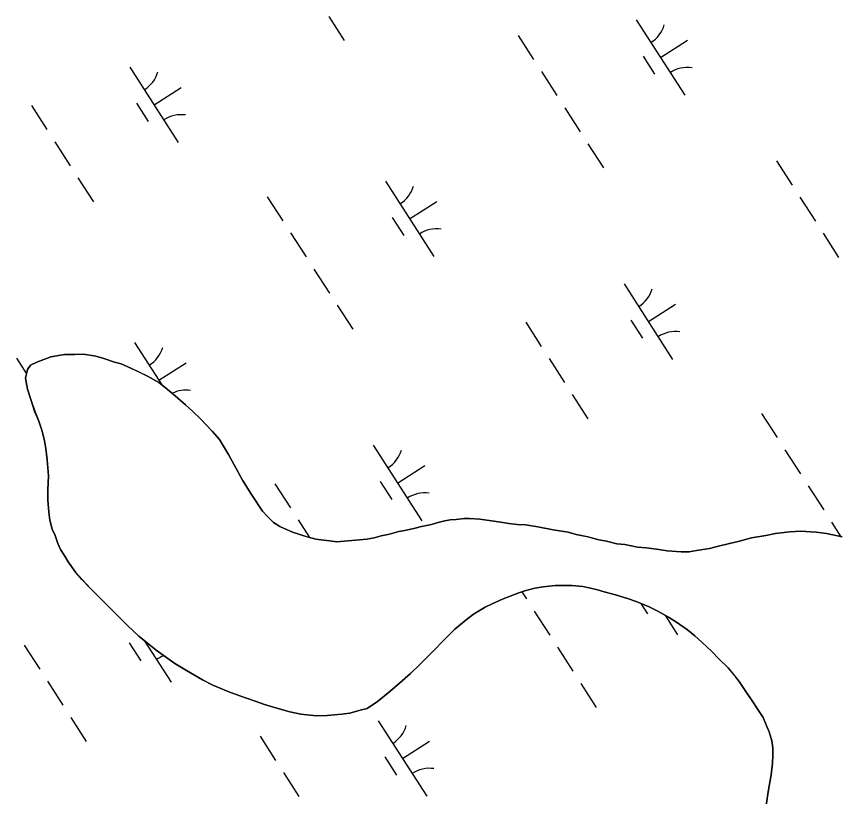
# Model space of a CAD drawing. Extents: x 3937982 to 3958556, y 219448 to 241894.
# Drawn here: x 3948527.5 to 3948987.5, y 225823.4 to 226258.7 of the extents above; entities that cross this region are included whole.
import ezdxf

# ---------------------------------------------------------------- set-up
doc = ezdxf.new("R2010")
doc.units = 0
doc.layers.add('V-TOPO-SHOR', color=7, linetype='Continuous')
doc.layers.add('V-WETL-SWMP', color=7, linetype='Continuous')

msp = doc.modelspace()

# ---------------------------------------------------------------- linework, layer by layer
at = {"layer": 'V-TOPO-SHOR'}
for points in [[(3948722.968, 225872.54), (3948719.108, 225871.688), (3948713.318, 225869.999), (3948708.903, 225869.419), (3948700.625, 225868.543), (3948694.825, 225868.51), (3948685.983, 225869.284), (3948679.901, 225870.63), (3948671.328, 225873.065), (3948665.794, 225874.691), (3948660.537, 225876.591), (3948651.958, 225879.579), (3948645.871, 225881.752), (3948637.012, 225885.566), (3948631.195, 225888.57), (3948622.327, 225893.764), (3948615.678, 225897.592), (3948605.417, 225904.987), (3948595.705, 225912.937), (3948589.596, 225918.7), (3948581.265, 225926.935), (3948575.987, 225932.152), (3948568.764, 225939.565), (3948563.984, 225944.562), (3948560.371, 225948.519), (3948556.306, 225954.294), (3948554.465, 225957.485), (3948552.069, 225961.282), (3948550.557, 225964.588), (3948548.929, 225968.995), (3948547.362, 225972.577), (3948546.062, 225977.705), (3948545.429, 225982.01), (3948545.001, 225989.02), (3948544.86, 225994.597), (3948545.255, 226002.388), (3948544.54, 226011.276), (3948543.785, 226017.567), (3948542.871, 226022.753), (3948541.626, 226027.828), (3948539.83, 226032.841), (3948537.587, 226038.408), (3948535.619, 226044.359), (3948533.649, 226050.755), (3948532.508, 226056.879), (3948533.586, 226061.634), (3948535.226, 226064.184), (3948538.808, 226065.861), (3948546.523, 226068.669), (3948554.246, 226070.095), (3948560.046, 226070.129), (3948564.74, 226070.156), (3948571.65, 226069.093), (3948576.075, 226067.737), (3948582.16, 226065.841), (3948585.758, 226064.757), (3948591.571, 226062.306), (3948596.002, 226060.123), (3948600.432, 226057.94), (3948606.806, 226054.386), (3948610.41, 226051.646), (3948615.96, 226046.985), (3948621.789, 226042.049), (3948625.676, 226038.482), (3948630.12, 226034.091)], [(3948630.12, 226034.091), (3948636.512, 226027.224), (3948640.682, 226022.554), (3948645.699, 226014.299), (3948648.771, 226008.517), (3948653.516, 225999.985), (3948658.534, 225992.006), (3948664.664, 225982.653), (3948667.443, 225979.632), (3948670.777, 225976.339), (3948674.377, 225974.152), (3948681.302, 225970.877), (3948684.343, 225970.066), (3948688.218, 225968.708), (3948694.302, 225967.088), (3948697.344, 225966.554), (3948702.04, 225966.03), (3948706.185, 225965.501), (3948712.257, 225966.089), (3948716.675, 225966.392), (3948722.745, 225966.98), (3948726.882, 225967.832), (3948730.742, 225968.958), (3948735.43, 225969.814), (3948740.669, 225971.225), (3948743.981, 225971.799), (3948749.77, 225973.212), (3948753.354, 225974.062), (3948758.872, 225975.198), (3948761.905, 225976.044), (3948766.316, 225977.177), (3948769.349, 225977.746), (3948772.663, 225978.041), (3948777.076, 225978.619), (3948780.114, 225978.637), (3948785.916, 225978.119), (3948792.273, 225977.328)], [(3948792.273, 225977.328), (3948798.63, 225976.261), (3948801.945, 225975.729), (3948806.643, 225975.203), (3948811.339, 225974.955), (3948818.249, 225973.89), (3948826.818, 225972.284), (3948835.111, 225970.953), (3948839.538, 225969.597), (3948846.174, 225968.256), (3948852.256, 225966.634), (3948856.404, 225965.831), (3948862.212, 225964.483), (3948866.633, 225963.957), (3948873.82, 225962.62), (3948878.794, 225962.095), (3948885.702, 225961.309), (3948890.4, 225960.506), (3948898.136, 225960), (3948902.553, 225960.027), (3948906.692, 225960.602), (3948913.866, 225961.749), (3948918.278, 225962.88), (3948925.171, 225964.577), (3948929.859, 225965.708), (3948937.304, 225967.686), (3948945.303, 225969.114), (3948950.818, 225970.25), (3948958.822, 225971.127), (3948964.62, 225971.436), (3948973.457, 225970.934), (3948979.261, 225970.142), (3948987.834, 225968.258)], [(3948915.253, 225904.319), (3948909.699, 225909.533), (3948905.812, 225913.101), (3948901.65, 225916.39), (3948895.549, 225920.773), (3948891.115, 225923.509), (3948884.744, 225927.06), (3948880.312, 225929.243), (3948873.115, 225932.24), (3948868.135, 225933.868), (3948861.495, 225936.037), (3948855.134, 225937.657), (3948851.538, 225938.74), (3948846.837, 225939.817), (3948843.241, 225940.624), (3948837.165, 225941.14), (3948832.745, 225941.116), (3948827.777, 225941.087), (3948821.151, 225940.493), (3948816.461, 225939.639), (3948810.948, 225938.226), (3948807.641, 225937.102), (3948802.683, 225935.14), (3948798.824, 225933.737), (3948792.764, 225930.939), (3948788.912, 225928.983), (3948782.307, 225925.08), (3948778.182, 225922.018), (3948771.862, 225916.732), (3948765.274, 225910.068), (3948760.606, 225905.345), (3948752.371, 225897.014), (3948747.153, 225892.013), (3948741.109, 225886.729), (3948735.615, 225882.002), (3948728.744, 225876.44), (3948722.968, 225872.54)], [(3948945.578, 225818.619), (3948946.909, 225827.185), (3948948.24, 225835.478), (3948949.031, 225842.109), (3948949.28, 225846.531), (3948949.256, 225850.672), (3948948.68, 225854.534), (3948947.271, 225859.497), (3948945.873, 225862.526), (3948943.911, 225867.486), (3948940.568, 225872.436), (3948938.059, 225876.286), (3948934.16, 225882.064), (3948930.537, 225887.564), (3948927.477, 225891.413), (3948924.418, 225895.261), (3948919.142, 225900.201), (3948915.253, 225904.319)]]:
    msp.add_lwpolyline(points, dxfattribs=at)
at = {"layer": 'V-WETL-SWMP'}
for p, q in [((3948701.603, 226258.663), (3948710.263, 226245.209)), ((3948873.055, 226256.732), (3948900.118, 226214.688)), ((3948807.19, 226248.137), (3948815.85, 226234.683)), ((3948886.587, 226235.71), (3948901.722, 226245.452)), ((3948876.851, 226236.579), (3948883.346, 226226.489)), ((3948590.622, 226230.392), (3948617.685, 226188.349)), ((3948820.18, 226227.956), (3948828.84, 226214.502)), ((3948604.153, 226209.371), (3948619.289, 226219.113)), ((3948535.756, 226208.995), (3948544.416, 226195.541)), ((3948594.418, 226210.24), (3948600.913, 226200.149)), ((3948833.17, 226207.775), (3948841.83, 226194.321)), ((3948548.746, 226188.814), (3948557.406, 226175.361)), ((3948846.16, 226187.594), (3948854.82, 226174.141)), ((3948951.319, 226178.036), (3948959.979, 226164.582)), ((3948561.736, 226168.634), (3948570.396, 226155.18)), ((3948733.188, 226166.702), (3948760.251, 226124.659)), ((3948667.323, 226158.107), (3948675.983, 226144.653)), ((3948746.719, 226145.68), (3948761.855, 226155.423)), ((3948964.309, 226157.855), (3948972.968, 226144.401)), ((3948736.984, 226146.55), (3948743.479, 226136.459)), ((3948680.313, 226137.926), (3948688.973, 226124.473)), ((3948977.298, 226137.674), (3948985.958, 226124.221)), ((3948693.303, 226117.746), (3948701.963, 226104.292)), ((3948866.317, 226109.403), (3948893.38, 226067.36)), ((3948879.849, 226088.382), (3948894.984, 226098.124)), ((3948706.293, 226097.565), (3948714.953, 226084.111)), ((3948870.113, 226089.251), (3948876.608, 226079.161)), ((3948811.451, 226088.006), (3948820.111, 226074.553)), ((3948593.321, 226076.673), (3948608.49, 226053.107)), ((3948527.456, 226068.078), (3948533.07, 226059.356)), ((3948538.807, 226065.862), (3948535.227, 226064.185)), ((3948546.523, 226068.669), (3948538.807, 226065.862)), ((3948554.246, 226070.095), (3948546.523, 226068.669)), ((3948560.045, 226070.129), (3948554.246, 226070.095)), ((3948564.739, 226070.157), (3948560.045, 226070.129)), ((3948571.649, 226069.093), (3948564.739, 226070.157)), ((3948576.075, 226067.738), (3948571.649, 226069.093)), ((3948582.161, 226065.841), (3948576.075, 226067.738)), ((3948585.758, 226064.757), (3948582.161, 226065.841)), ((3948824.441, 226067.826), (3948833.101, 226054.372)), ((3948533.585, 226061.634), (3948532.509, 226056.878)), ((3948535.227, 226064.185), (3948533.585, 226061.634)), ((3948591.571, 226062.306), (3948585.758, 226064.757)), ((3948600.433, 226057.94), (3948591.571, 226062.306)), ((3948606.852, 226055.651), (3948621.988, 226065.393)), ((3948532.509, 226056.878), (3948533.649, 226050.755)), ((3948606.805, 226054.387), (3948600.433, 226057.94)), ((3948610.411, 226051.647), (3948606.805, 226054.387)), ((3948533.649, 226050.755), (3948535.62, 226044.36)), ((3948615.961, 226046.985), (3948610.411, 226051.647)), ((3948837.431, 226047.645), (3948846.091, 226034.191)), ((3948535.62, 226044.36), (3948537.588, 226038.407)), ((3948621.789, 226042.049), (3948615.961, 226046.985)), ((3948537.588, 226038.407), (3948539.829, 226032.842)), ((3948625.676, 226038.482), (3948621.789, 226042.049)), ((3948630.12, 226034.09), (3948625.676, 226038.482)), ((3948636.512, 226027.224), (3948630.12, 226034.09)), ((3948943.018, 226037.118), (3948951.678, 226023.665)), ((3948539.829, 226032.842), (3948541.626, 226027.827)), ((3948541.626, 226027.827), (3948542.871, 226022.753)), ((3948640.681, 226022.554), (3948636.512, 226027.224)), ((3948542.871, 226022.753), (3948543.785, 226017.567)), ((3948645.7, 226014.299), (3948640.681, 226022.554)), ((3948543.785, 226017.567), (3948544.54, 226011.275)), ((3948726.45, 226019.374), (3948753.512, 225977.331)), ((3948956.008, 226016.938), (3948964.668, 226003.484)), ((3948544.54, 226011.275), (3948545.255, 226002.388)), ((3948648.772, 226008.518), (3948645.7, 226014.299)), ((3948653.516, 225999.986), (3948648.772, 226008.518)), ((3948739.981, 225998.352), (3948755.117, 226008.095)), ((3948545.255, 226002.388), (3948544.859, 225994.598)), ((3948658.534, 225992.007), (3948653.516, 225999.986)), ((3948671.584, 225997.977), (3948680.244, 225984.523)), ((3948730.246, 225999.222), (3948736.741, 225989.131)), ((3948544.859, 225994.598), (3948545.002, 225989.021)), ((3948968.998, 225996.757), (3948977.658, 225983.303)), ((3948545.002, 225989.021), (3948545.43, 225982.01)), ((3948664.664, 225982.654), (3948658.534, 225992.007)), ((3948545.43, 225982.01), (3948546.062, 225977.706)), ((3948667.443, 225979.633), (3948664.664, 225982.654)), ((3948670.776, 225976.339), (3948667.443, 225979.633)), ((3948777.077, 225978.619), (3948772.662, 225978.041)), ((3948780.114, 225978.637), (3948777.077, 225978.619)), ((3948785.916, 225978.119), (3948780.114, 225978.637)), ((3948546.062, 225977.706), (3948547.363, 225972.577)), ((3948674.378, 225974.151), (3948670.776, 225976.339)), ((3948681.301, 225970.878), (3948674.378, 225974.151)), ((3948684.574, 225977.796), (3948690.88, 225968)), ((3948753.355, 225974.062), (3948749.77, 225973.212)), ((3948758.871, 225975.199), (3948753.355, 225974.062)), ((3948761.904, 225976.045), (3948758.871, 225975.199)), ((3948766.316, 225977.176), (3948761.904, 225976.045)), ((3948769.35, 225977.746), (3948766.316, 225977.176)), ((3948772.662, 225978.041), (3948769.35, 225977.746)), ((3948792.272, 225977.328), (3948785.916, 225978.119)), ((3948798.63, 225976.261), (3948792.272, 225977.328)), ((3948801.946, 225975.728), (3948798.63, 225976.261)), ((3948806.644, 225975.203), (3948801.946, 225975.728)), ((3948811.34, 225974.954), (3948806.644, 225975.203)), ((3948818.25, 225973.89), (3948811.34, 225974.954)), ((3948826.819, 225972.284), (3948818.25, 225973.89)), ((3948981.988, 225976.576), (3948987.261, 225968.384)), ((3948547.363, 225972.577), (3948548.93, 225968.996)), ((3948684.343, 225970.067), (3948681.301, 225970.878)), ((3948688.217, 225968.709), (3948684.343, 225970.067)), ((3948735.431, 225969.815), (3948730.742, 225968.959)), ((3948740.669, 225971.226), (3948735.431, 225969.815)), ((3948743.98, 225971.798), (3948740.669, 225971.226)), ((3948749.77, 225973.212), (3948743.98, 225971.798)), ((3948835.111, 225970.952), (3948826.819, 225972.284)), ((3948839.538, 225969.597), (3948835.111, 225970.952)), ((3948846.173, 225968.255), (3948839.538, 225969.597)), ((3948950.819, 225970.25), (3948945.303, 225969.113)), ((3948958.822, 225971.126), (3948950.819, 225970.25)), ((3948964.619, 225971.436), (3948958.822, 225971.126)), ((3948973.458, 225970.935), (3948964.619, 225971.436)), ((3948979.262, 225970.141), (3948973.458, 225970.935)), ((3948987.833, 225968.258), (3948979.262, 225970.141)), ((3948548.93, 225968.996), (3948550.558, 225964.588)), ((3948694.302, 225967.088), (3948688.217, 225968.709)), ((3948697.343, 225966.554), (3948694.302, 225967.088)), ((3948702.04, 225966.029), (3948697.343, 225966.554)), ((3948706.185, 225965.501), (3948702.04, 225966.029)), ((3948712.257, 225966.089), (3948706.185, 225965.501)), ((3948716.674, 225966.391), (3948712.257, 225966.089)), ((3948722.745, 225966.979), (3948716.674, 225966.391)), ((3948726.882, 225967.831), (3948722.745, 225966.979)), ((3948730.742, 225968.959), (3948726.882, 225967.831)), ((3948852.257, 225966.634), (3948846.173, 225968.255)), ((3948856.404, 225965.83), (3948852.257, 225966.634)), ((3948862.211, 225964.483), (3948856.404, 225965.83)), ((3948929.859, 225965.709), (3948925.171, 225964.577)), ((3948937.303, 225967.686), (3948929.859, 225965.709)), ((3948945.303, 225969.113), (3948937.303, 225967.686)), ((3948550.558, 225964.588), (3948552.068, 225961.283)), ((3948552.068, 225961.283), (3948554.465, 225957.486)), ((3948866.633, 225963.957), (3948862.211, 225964.483)), ((3948873.82, 225962.619), (3948866.633, 225963.957)), ((3948878.794, 225962.096), (3948873.82, 225962.619)), ((3948885.702, 225961.308), (3948878.794, 225962.096)), ((3948890.401, 225960.507), (3948885.702, 225961.308)), ((3948898.136, 225960), (3948890.401, 225960.507)), ((3948902.554, 225960.026), (3948898.136, 225960)), ((3948906.693, 225960.602), (3948902.554, 225960.026)), ((3948913.866, 225961.749), (3948906.693, 225960.602)), ((3948918.277, 225962.88), (3948913.866, 225961.749)), ((3948925.171, 225964.577), (3948918.277, 225962.88)), ((3948554.465, 225957.486), (3948556.307, 225954.294)), ((3948556.307, 225954.294), (3948560.372, 225948.519)), ((3948560.372, 225948.519), (3948563.985, 225944.563)), ((3948563.985, 225944.563), (3948568.764, 225939.566)), ((3948568.764, 225939.566), (3948575.987, 225932.152)), ((3948802.682, 225935.139), (3948807.641, 225937.101)), ((3948807.641, 225937.101), (3948810.948, 225938.225)), ((3948809.232, 225937.642), (3948811.811, 225933.635)), ((3948810.948, 225938.225), (3948816.462, 225939.638)), ((3948816.462, 225939.638), (3948821.152, 225940.494)), ((3948821.152, 225940.494), (3948827.776, 225941.086)), ((3948827.776, 225941.086), (3948832.746, 225941.115)), ((3948832.746, 225941.115), (3948837.164, 225941.141)), ((3948837.164, 225941.141), (3948843.242, 225940.624)), ((3948843.242, 225940.624), (3948846.837, 225939.817)), ((3948846.837, 225939.817), (3948851.538, 225938.74)), ((3948851.538, 225938.74), (3948855.134, 225937.656)), ((3948855.134, 225937.656), (3948861.494, 225936.037)), ((3948792.765, 225930.939), (3948798.824, 225933.736)), ((3948798.824, 225933.736), (3948802.682, 225935.139)), ((3948861.494, 225936.037), (3948868.135, 225933.867)), ((3948868.135, 225933.867), (3948873.115, 225932.239)), ((3948575.987, 225932.152), (3948581.265, 225926.936)), ((3948782.306, 225925.079), (3948788.911, 225928.983)), ((3948788.911, 225928.983), (3948792.765, 225930.939)), ((3948873.115, 225932.239), (3948880.312, 225929.244)), ((3948875.596, 225931.207), (3948879.307, 225925.441)), ((3948880.312, 225929.244), (3948884.743, 225927.061)), ((3948581.265, 225926.936), (3948589.597, 225918.701)), ((3948778.182, 225922.017), (3948782.306, 225925.079)), ((3948816.141, 225926.908), (3948824.801, 225913.454)), ((3948884.743, 225927.061), (3948891.115, 225923.508)), ((3948888.95, 225924.715), (3948896.078, 225913.641)), ((3948891.115, 225923.508), (3948895.549, 225920.773)), ((3948589.597, 225918.701), (3948595.706, 225912.938)), ((3948771.862, 225916.733), (3948778.182, 225922.017)), ((3948895.549, 225920.773), (3948901.65, 225916.39)), ((3948765.274, 225910.067), (3948771.862, 225916.733)), ((3948901.65, 225916.39), (3948905.812, 225913.101)), ((3948595.706, 225912.938), (3948605.418, 225904.987)), ((3948598.745, 225910.45), (3948613.645, 225887.301)), ((3948760.607, 225905.345), (3948765.274, 225910.067)), ((3948905.812, 225913.101), (3948909.699, 225909.534)), ((3948909.699, 225909.534), (3948915.252, 225904.32)), ((3948531.717, 225907.947), (3948540.377, 225894.494)), ((3948590.379, 225909.192), (3948596.874, 225899.102)), ((3948600.114, 225908.323), (3948600.802, 225908.766)), ((3948605.418, 225904.987), (3948615.678, 225897.591)), ((3948752.372, 225897.013), (3948760.607, 225905.345)), ((3948829.131, 225906.727), (3948837.791, 225893.274)), ((3948915.252, 225904.32), (3948919.142, 225900.201)), ((3948615.678, 225897.591), (3948622.328, 225893.764)), ((3948747.154, 225892.012), (3948752.372, 225897.013)), ((3948919.142, 225900.201), (3948924.418, 225895.261)), ((3948622.328, 225893.764), (3948631.195, 225888.57)), ((3948741.11, 225886.729), (3948747.154, 225892.012)), ((3948924.418, 225895.261), (3948930.538, 225887.565)), ((3948544.707, 225887.767), (3948553.367, 225874.313)), ((3948631.195, 225888.57), (3948637.012, 225885.566)), ((3948735.615, 225882.003), (3948741.11, 225886.729)), ((3948842.121, 225886.547), (3948850.781, 225873.093)), ((3948930.538, 225887.565), (3948934.16, 225882.063)), ((3948637.012, 225885.566), (3948645.871, 225881.752)), ((3948728.744, 225876.44), (3948735.615, 225882.003)), ((3948934.16, 225882.063), (3948938.06, 225876.287)), ((3948645.871, 225881.752), (3948651.958, 225879.579)), ((3948651.958, 225879.579), (3948660.536, 225876.592)), ((3948660.536, 225876.592), (3948665.794, 225874.69)), ((3948665.794, 225874.69), (3948671.327, 225873.065)), ((3948671.327, 225873.065), (3948679.901, 225870.63)), ((3948722.968, 225872.54), (3948728.744, 225876.44)), ((3948938.06, 225876.287), (3948940.568, 225872.436)), ((3948679.901, 225870.63), (3948685.984, 225869.285)), ((3948685.984, 225869.285), (3948694.825, 225868.509)), ((3948694.825, 225868.509), (3948700.624, 225868.543)), ((3948700.624, 225868.543), (3948708.903, 225869.42)), ((3948708.903, 225869.42), (3948713.318, 225869.998)), ((3948713.318, 225869.998), (3948719.107, 225871.689)), ((3948719.107, 225871.689), (3948722.968, 225872.54)), ((3948940.568, 225872.436), (3948943.911, 225867.485)), ((3948557.697, 225867.586), (3948566.357, 225854.132)), ((3948729.149, 225865.654), (3948756.211, 225823.611)), ((3948943.911, 225867.485), (3948945.873, 225862.526)), ((3948945.873, 225862.526), (3948947.271, 225859.497)), ((3948947.271, 225859.497), (3948948.681, 225854.534)), ((3948663.284, 225857.059), (3948671.944, 225843.606)), ((3948742.68, 225844.633), (3948757.815, 225854.375)), ((3948948.681, 225854.534), (3948949.256, 225850.672)), ((3948949.256, 225850.672), (3948949.28, 225846.53)), ((3948732.945, 225845.502), (3948739.44, 225835.411)), ((3948949.28, 225846.53), (3948949.03, 225842.11)), ((3948949.03, 225842.11), (3948948.241, 225835.478)), ((3948676.274, 225836.879), (3948684.934, 225823.425)), ((3948948.241, 225835.478), (3948946.909, 225827.186)), ((3948946.909, 225827.186), (3948945.578, 225818.618))]:
    msp.add_line(p, q, dxfattribs=at)
for centre, start, end in [((3948871.836, 226259.064), 301.99668, 343.54034), ((3948589.403, 226232.725), 301.99668, 343.54034), ((3948901.736, 226212.613), 81.99668, 123.54034), ((3948619.303, 226186.273), 81.99668, 123.54034), ((3948731.969, 226169.035), 301.99668, 343.54034), ((3948761.869, 226122.583), 81.99668, 123.54034), ((3948865.098, 226111.736), 301.99668, 343.54034), ((3948894.998, 226065.284), 81.99668, 123.54034), ((3948592.102, 226079.005), 301.99668, 343.54034), ((3948622.002, 226032.554), 81.99668, 115.98065), ((3948725.231, 226021.707), 301.99668, 343.54034), ((3948755.131, 225975.255), 81.99668, 123.54034), ((3948615.264, 225885.225), 108.55602, 123.54034), ((3948727.93, 225867.987), 301.99668, 343.54034), ((3948757.83, 225821.535), 81.99668, 123.54034)]:
    msp.add_arc(centre, 17.623, start, end, dxfattribs=at)

doc.saveas('drawing.dxf')
